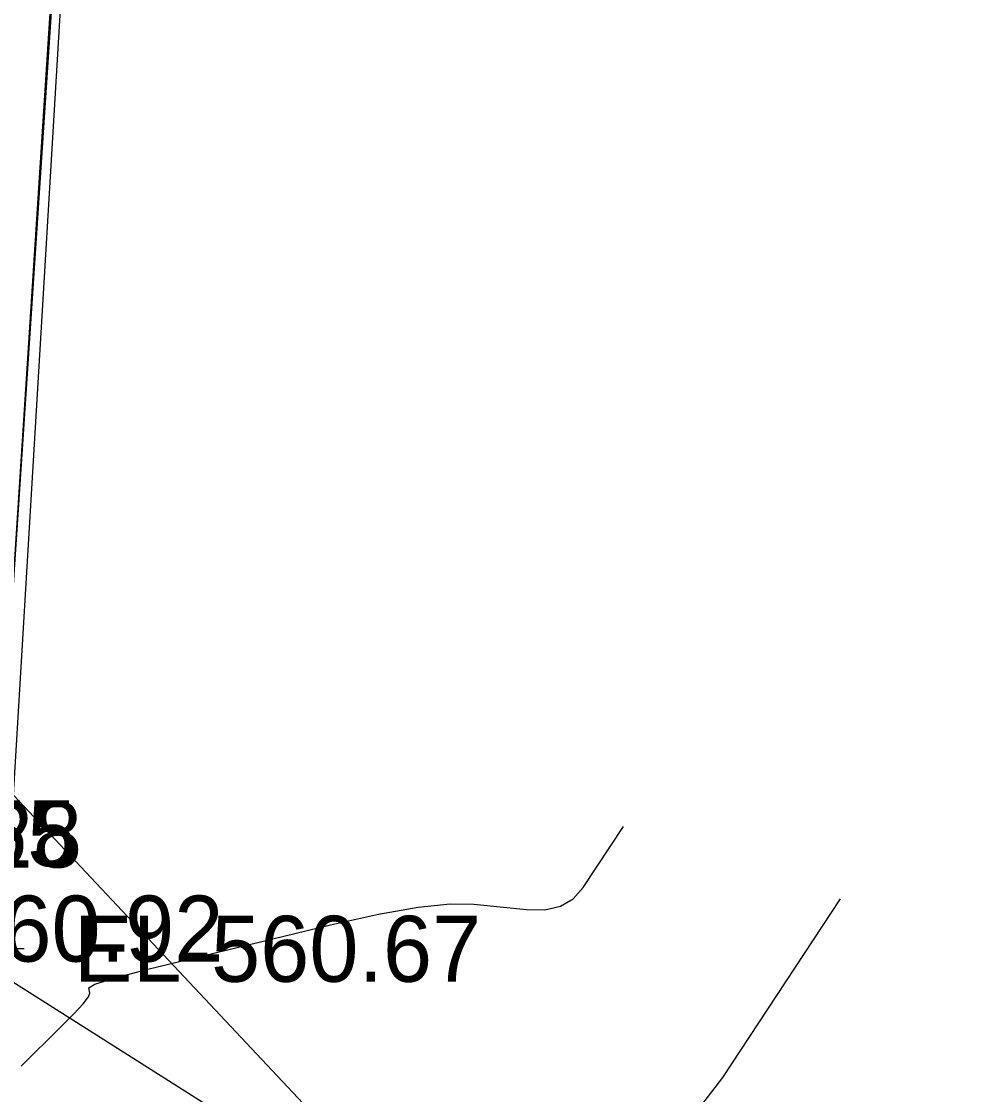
# Model space of a CAD drawing. Extents: x 1724534 to 1727318, y 657156 to 660047.
# Drawn here: x 1725279.6 to 1725337.1, y 658735.5 to 658800.5 of the extents above; entities that cross this region are included whole.
import ezdxf

# ---------------------------------------------------------------- set-up
doc = ezdxf.new("R2010")
doc.units = 0
for name, color, linetype in [('SURVEY - CONTOURS - Intermediate with optional Text', 7, 'Continuous'), ('SURVEY - DRAINAGE - Area Shapes', 7, 'Continuous'), ('SURVEY - NON-TRANSPORTATION - Features', 7, 'Continuous'), ('SURVEY - NON-TRANSPORTATION - Features - Points - Elevations', 7, 'Continuous'), ('SURVEY - NON-TRANSPORTATION - Features - Points - Locators', 7, 'Continuous'), ('SURVEY - NON-TRANSPORTATION - Features - Points - Numbers', 7, 'Continuous'), ('SURVEY - PROPERTY - ROW Lines', 7, 'Continuous'), ('SURVEY - PROPERTY - ROW Lines - Points - Numbers', 7, 'Continuous'), ('SURVEY - TRANSPORTATION - Roads - Points - Elevations', 7, 'Continuous')]:
    doc.layers.add(name, color=color, linetype=linetype)

msp = doc.modelspace()

# ---------------------------------------------------------------- linework, layer by layer
at = {"layer": 'SURVEY - CONTOURS - Intermediate with optional Text'}
for points in [[(1725279.563, 658737.231), (1725281.967, 658739.604), (1725282.753, 658740.399), (1725283.307, 658741.003), (1725283.63, 658741.416), (1725283.722, 658741.639), (1725283.657, 658741.979), (1725284.029, 658742.185), (1725285.194, 658742.549), (1725287.152, 658743.072), (1725289.904, 658743.752), (1725298.298, 658745.778), (1725301.202, 658746.426), (1725303.618, 658746.854), (1725305.545, 658747.06), (1725306.985, 658747.045), (1725310.173, 658746.711), (1725311.284, 658746.7), (1725312.227, 658746.919), (1725313.001, 658747.368), (1725313.607, 658748.047), (1725316.04, 658751.75)], [(1725320.53, 658734.527), (1725322.076, 658736.535), (1725329.188, 658747.361)]]:
    msp.add_lwpolyline(points, dxfattribs=at)
at = {"layer": 'SURVEY - DRAINAGE - Area Shapes'}
msp.add_lwpolyline([(1725413.857, 659016.262), (1725457.865, 659006.777), (1725450.771, 658971.313), (1725440.158, 658905.178), (1725430.327, 658830.786), (1725434.818, 658762.279), (1725443.395, 658712.742), (1725438.076, 658666.381), (1725439.858, 658660.363), (1725446.978, 658655.619), (1725466.254, 658652.836), (1725462.782, 658619.36), (1725332.114, 658635.492), (1725320.808, 658709.212), (1725296.636, 658734.956), (1725279.099, 658753.634), (1725289.919, 658934.648), (1725297.605, 659050.843)], close=True, dxfattribs=at)
at = {"layer": 'SURVEY - NON-TRANSPORTATION - Features'}
msp.add_lwpolyline([(1725357.884, 658691.6), (1725317.495, 658717.924), (1725277.546, 658743.26), (1725284.233, 658843.735), (1725290.685, 658948.071), (1725297.823, 659048.449), (1725304.359, 659146.85), (1725311.219, 659244.818), (1725312.69, 659284.205)], dxfattribs=at)
at = {"layer": 'SURVEY - NON-TRANSPORTATION - Features - Points - Locators'}
msp.add_line((1725279.744, 658744.334), (1725275.744, 658744.334), dxfattribs=at)
at = {"layer": 'SURVEY - PROPERTY - ROW Lines'}
msp.add_line((1725277.547, 658743.26), (1725313.569, 659296.036), dxfattribs=at)
msp.add_line((1725277.547, 658743.26), (1725313.569, 659296.036), dxfattribs=at)

# ---------------------------------------------------------------- texts
at = {"layer": 'SURVEY - NON-TRANSPORTATION - Features - Points - Elevations'}
msp.add_text('EL-560.67', height=4, dxfattribs=at).set_placement((1725282.744, 658742.334))
at = {"layer": 'SURVEY - NON-TRANSPORTATION - Features - Points - Numbers'}
msp.add_text('S655', height=4, dxfattribs=at).set_placement((1725270.408, 658749.334))
at = {"layer": 'SURVEY - PROPERTY - ROW Lines - Points - Numbers'}
msp.add_text('SP28', height=4, dxfattribs=at).set_placement((1725270.164, 658749.26))
at = {"layer": 'SURVEY - TRANSPORTATION - Roads - Points - Elevations'}
msp.add_text('EL-560.92', height=4, dxfattribs=at).set_placement((1725267.126, 658743.558))

doc.saveas('drawing.dxf')
